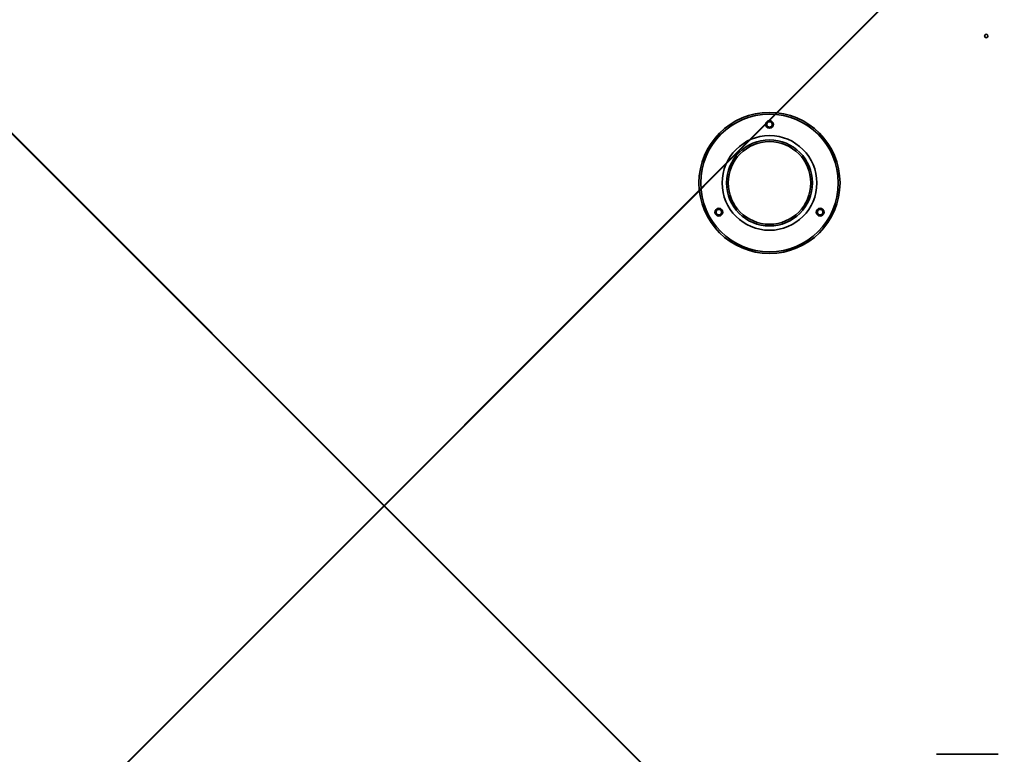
# Model space of a CAD drawing. Extents: x 3940905 to 4145695, y 925352 to 1109797.
# Tile 369 of 656: x 3983208 to 3983780, y 1101460 to 1101887. Entities that reach past the tile are written whole.
import ezdxf

# ---------------------------------------------------------------- set-up
doc = ezdxf.new("R2010")
doc.units = 0
doc.header["$LTSCALE"] = 750
doc.header["$MEASUREMENT"] = 0
doc.linetypes.add('DASHED', pattern=[0.75, 0.5, -0.25])
doc.layers.get('0').update_dxf_attribs({"linetype": 'CONTINUOUS', "lineweight": 0})
doc.layers.add('CKD Equipments', color=252, linetype='CONTINUOUS', lineweight=0)

# ---------------------------------------------------------------- blocks, each defined once
blk = doc.blocks.new('4')
at = {"color": 1, "linetype": 'DASHED', "ltscale": 0.2, "const_width": 1}
for points in [[(4049888.81, 1046868.24), (4050788.81, 1047768.24)], [(4050788.81, 1046868.24), (4049888.81, 1047768.24)]]:
    blk.add_lwpolyline(points, dxfattribs=at)

msp = doc.modelspace()

# ---------------------------------------------------------------- linework, layer by layer
at = {"layer": 'CKD Equipments', "color": 7, "linetype": 'Continuous', "lineweight": 35}
msp.add_line((3983776.91, 1101460.02, 1431.4), (3983740.91, 1101460.02, 1431.4), dxfattribs=at)
for centre, radius in [((3983769.91, 1101877.39, 1431.4), 1), ((3983643.91, 1101792.02, 1431.4), 41), ((3983643.91, 1101792.02, 1431.4), 40), ((3983643.91, 1101826.02, 1431.4), 2.25), ((3983643.91, 1101826.02, 1431.4), 1.6), ((3983643.91, 1101792.02, 1431.4), 27.5), ((3983643.91, 1101792.02, 1431.4), 25), ((3983643.91, 1101792.02, 1431.4), 24), ((3983614.46, 1101775.02, 1431.4), 2.25), ((3983614.46, 1101775.02, 1431.4), 1.6), ((3983673.35, 1101775.02, 1431.4), 2.25), ((3983673.35, 1101775.02, 1431.4), 1.6)]:
    msp.add_circle(centre, radius, dxfattribs=at)

# ---------------------------------------------------------------- block references
msp.add_blockref('4', (-66918.91, 54286.19))

doc.saveas('drawing.dxf')
